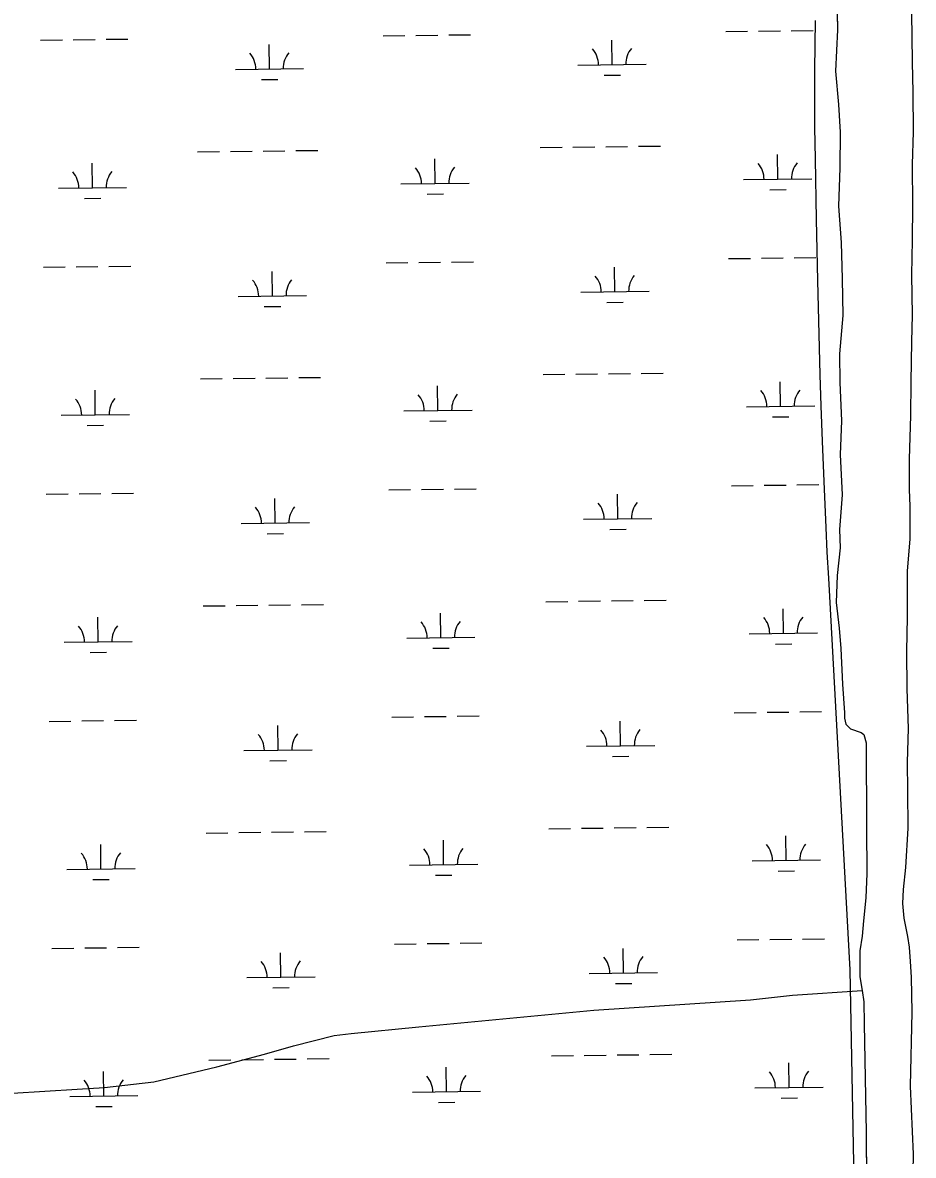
# Model space of a CAD drawing. Extents: x 3715084 to 3753216, y 488173 to 513963.
# Drawn here: x 3741616 to 3742921, y 506637 to 508296 of the extents above; entities that cross this region are included whole.
import ezdxf

# ---------------------------------------------------------------- set-up
doc = ezdxf.new("R2010")
doc.units = 0
for name, color, linetype in [('V-SITE-VEGE', 7, 'Continuous'), ('V-TOPO-SHOR', 7, 'Continuous'), ('V-WETL-SWMP', 7, 'Continuous')]:
    doc.layers.add(name, color=color, linetype=linetype)

msp = doc.modelspace()

# ---------------------------------------------------------------- linework, layer by layer
at = {"layer": 'V-SITE-VEGE'}
for p, q in [((3742776.9, 508299.3), (3742776.4, 508263.8)), ((3742776.4, 508263.8), (3742776.1, 508226)), ((3742776.1, 508226), (3742776, 508185.6)), ((3742776, 508185.6), (3742776.2, 508142.6)), ((3742776.2, 508142.6), (3742776.8, 508096.7)), ((3742776.8, 508096.7), (3742778.4, 508007.6)), ((3742778.4, 508007.6), (3742780.2, 507918.5)), ((3742780.2, 507918.5), (3742781.7, 507859.2)), ((3742781.7, 507859.2), (3742783.9, 507780)), ((3742783.9, 507780), (3742785.3, 507734.8)), ((3742785.3, 507734.8), (3742787.1, 507683.1)), ((3742787.1, 507683.1), (3742789.4, 507624)), ((3742789.4, 507624), (3742792.4, 507556.5)), ((3742792.4, 507556.5), (3742794.2, 507520.6)), ((3742794.2, 507520.6), (3742796.3, 507482.2)), ((3742796.3, 507482.2), (3742800.2, 507410.5)), ((3742800.2, 507410.5), (3742804.2, 507338.8)), ((3742804.2, 507338.8), (3742812.1, 507195.3)), ((3742812.1, 507195.3), (3742827.8, 506908.5)), ((3742827.8, 506908.5), (3742842.3, 506128.7))]:
    msp.add_line(p, q, dxfattribs=at)
at = {"layer": 'V-TOPO-SHOR'}
for points in [[(3742808.8, 508338.5), (3742809.8, 508285.5), (3742806.5, 508225), (3742811.3, 508176.5), (3742813.5, 508135.7), (3742813, 508083.7), (3742811.1, 508027.3), (3742815, 507974.3), (3742816.5, 507920.8), (3742817.4, 507867.3), (3742812.6, 507811.2), (3742812.9, 507769), (3742815.4, 507712.6), (3742813.8, 507663.5), (3742816.4, 507604.6), (3742812.4, 507553.5), (3742813.4, 507527), (3742809.2, 507486.1), (3742807.5, 507446.8), (3742812.1, 507409.1), (3742814.6, 507379.2), (3742817, 507327.2), (3742819.8, 507285), (3742820, 507277.4), (3742821.7, 507268.7), (3742828.6, 507261.5), (3742844.4, 507256.4), (3742848.2, 507253.3), (3742851.5, 507241.3), (3742852.2, 507116.5), (3742852.4, 507049.5), (3742851.1, 507014.1), (3742847.8, 506980.2), (3742845.8, 506958), (3742842.3, 506936.4), (3742842.2, 506915.2), (3742842.5, 506898.5)], [(3742917.5, 508341.3), (3742918.7, 508276), (3742918.9, 508238.2), (3742920.2, 508194.1), (3742920.7, 508136.1), (3742919.2, 508088.5), (3742919.3, 508027.6), (3742918.8, 507977.5), (3742918.2, 507926.5), (3742918.8, 507867.6), (3742918, 507829.2), (3742917.2, 507769.3), (3742916.6, 507720.7), (3742914.8, 507656.9), (3742914.7, 507612.2), (3742915.6, 507587.6), (3742915.5, 507539.5), (3742911.9, 507493.3), (3742911.6, 507459.4), (3742911.7, 507425.1), (3742910.7, 507375.5), (3742911.2, 507320), (3742913.2, 507262.1), (3742911.7, 507213), (3742912, 507170.7), (3742912.5, 507116.3), (3742909.1, 507058.3), (3742905.8, 507026.3), (3742904.7, 507005.7), (3742906.6, 506984.1), (3742912, 506957.2), (3742914.7, 506942), (3742916.1, 506920.9), (3742917.5, 506897.8)], [(3742842.5, 506898.5), (3742845.6, 506878.3), (3742848, 506861.5), (3742848.7, 506829.4), (3742851.5, 506670.4), (3742853, 506448.2), (3742854.5, 506334.8), (3742854.4, 506214.1), (3742857.5, 506137.4), (3742858.2, 506029.6), (3742858, 505881), (3742856.5, 505771.3), (3742856.7, 505736.9), (3742856.7, 505698.5), (3742858.8, 505572.8), (3742859.5, 505487.6), (3742857.7, 505344.6), (3742856.9, 505217.3), (3742857.2, 505171.8), (3742858.8, 505127.6), (3742861.6, 504954.9), (3742863.1, 504917.1)], [(3742917.5, 506897.8), (3742918.6, 506846.3), (3742916, 506737.9), (3742920.3, 506638.3), (3742917.9, 506507.8)], [(3741082.4, 506652.1), (3741342.2, 506697.4), (3741426.5, 506708.9), (3741553.1, 506724.9), (3741695.7, 506733.5), (3741735.9, 506736.1), (3741808.2, 506744.7), (3741900.7, 506766.4), (3741970.5, 506784.8), (3742012.7, 506797.1), (3742072.4, 506812.4), (3742097.4, 506815.2), (3742196.6, 506825.2), (3742452.5, 506849.4), (3742682.2, 506864.8), (3742743.9, 506871.4), (3742845.6, 506878.3)]]:
    msp.add_lwpolyline(points, dxfattribs=at)
at = {"layer": 'V-WETL-SWMP'}
for p, q in [((3742808.8, 508338.5), (3742809.8, 508285.5)), ((3741690.2, 508271.2), (3741722.2, 508271.6)), ((3741738.2, 508271.8), (3741770.2, 508272.2)), ((3742144.1, 508276.9), (3742176.1, 508277.3)), ((3742192.1, 508277.5), (3742224.1, 508277.9)), ((3742240.1, 508278.1), (3742272.1, 508278.5)), ((3742646, 508283.1), (3742678, 508283.5)), ((3742694, 508283.7), (3742726, 508284.1)), ((3742742, 508284.3), (3742774, 508284.7)), ((3742809.8, 508285.5), (3742806.5, 508225)), ((3741642.2, 508270.6), (3741674.2, 508271)), ((3741977.6, 508228.3), (3741977.2, 508264.3)), ((3742479.5, 508234.6), (3742479.1, 508270.6)), ((3741927.7, 508227.7), (3742027.6, 508229)), ((3742429.5, 508234), (3742529.5, 508235.2)), ((3742806.5, 508225), (3742811.3, 508176.5)), ((3741965.8, 508212.8), (3741989.8, 508213.1)), ((3742467.7, 508219), (3742491.7, 508219.3)), ((3742811.3, 508176.5), (3742813.5, 508135.7)), ((3742813.5, 508135.7), (3742813, 508083.7)), ((3741872.3, 508106.9), (3741904.3, 508107.3)), ((3741920.3, 508107.5), (3741952.3, 508107.9)), ((3741968.3, 508108.1), (3742000.3, 508108.5)), ((3742016.3, 508108.7), (3742048.3, 508109.1)), ((3742374.2, 508113.2), (3742406.2, 508113.6)), ((3742422.2, 508113.8), (3742454.2, 508114.2)), ((3742470.2, 508114.4), (3742502.2, 508114.8)), ((3742518.2, 508115), (3742550.2, 508115.4)), ((3741718.4, 508054.3), (3741717.9, 508090.3)), ((3742220.2, 508060.5), (3742219.8, 508096.5)), ((3742722.1, 508066.8), (3742721.7, 508102.8)), ((3742813, 508083.7), (3742811.1, 508027.3)), ((3742170.2, 508059.9), (3742270.2, 508061.2)), ((3742672.1, 508066.2), (3742772.1, 508067.4)), ((3741668.4, 508053.6), (3741768.4, 508054.9)), ((3741706.6, 508038.7), (3741730.6, 508039)), ((3742208.4, 508045), (3742232.4, 508045.3)), ((3742710.3, 508051.2), (3742734.3, 508051.5)), ((3742811.1, 508027.3), (3742815, 507974.3)), ((3742815, 507974.3), (3742816.5, 507920.8)), ((3741742.4, 507939.1), (3741774.4, 507939.5)), ((3742148.3, 507944.2), (3742180.3, 507944.6)), ((3742196.3, 507944.8), (3742228.3, 507945.2)), ((3742244.3, 507945.4), (3742276.3, 507945.8)), ((3742650.1, 507950.5), (3742682.1, 507950.9)), ((3742698.1, 507951.1), (3742730.1, 507951.5)), ((3742746.1, 507951.7), (3742778.1, 507952.1)), ((3741646.4, 507937.9), (3741678.4, 507938.3)), ((3741694.4, 507938.5), (3741726.4, 507938.9)), ((3741981.8, 507895.7), (3741981.4, 507931.7)), ((3742483.7, 507902), (3742483.2, 507938)), ((3742816.5, 507920.8), (3742817.4, 507867.3)), ((3741931.8, 507895.1), (3742031.8, 507896.3)), ((3742433.7, 507901.3), (3742533.7, 507902.6)), ((3741970, 507880.1), (3741994, 507880.4)), ((3742471.9, 507886.4), (3742495.9, 507886.7)), ((3742817.4, 507867.3), (3742812.6, 507811.2)), ((3742812.6, 507811.2), (3742812.9, 507769)), ((3741876.5, 507774.3), (3741908.5, 507774.7)), ((3741924.5, 507774.9), (3741956.5, 507775.3)), ((3741972.5, 507775.5), (3742004.5, 507775.9)), ((3742020.5, 507776.1), (3742052.5, 507776.5)), ((3742378.3, 507780.6), (3742410.3, 507781)), ((3742426.3, 507781.2), (3742458.3, 507781.6)), ((3742474.3, 507781.8), (3742506.3, 507782.2)), ((3742522.3, 507782.4), (3742554.3, 507782.8)), ((3741722.5, 507721.6), (3741722.1, 507757.6)), ((3742224.4, 507727.9), (3742223.9, 507763.9)), ((3742726.3, 507734.2), (3742725.8, 507770.2)), ((3742812.9, 507769), (3742815.4, 507712.6)), ((3742174.4, 507727.3), (3742274.4, 507728.5)), ((3742676.3, 507733.5), (3742776.3, 507734.8)), ((3741672.5, 507721), (3741772.5, 507722.3)), ((3742212.6, 507712.3), (3742236.6, 507712.6)), ((3742714.5, 507718.6), (3742738.5, 507718.9)), ((3742815.4, 507712.6), (3742813.8, 507663.5)), ((3741710.7, 507706), (3741734.7, 507706.3)), ((3742813.8, 507663.5), (3742816.4, 507604.6)), ((3742152.4, 507611.6), (3742184.4, 507612)), ((3742200.4, 507612.2), (3742232.4, 507612.6)), ((3742248.4, 507612.8), (3742280.4, 507613.2)), ((3742654.3, 507617.8), (3742686.3, 507618.2)), ((3742702.3, 507618.4), (3742734.3, 507618.8)), ((3742750.3, 507619), (3742782.3, 507619.4)), ((3741650.6, 507605.3), (3741682.6, 507605.7)), ((3741698.6, 507605.9), (3741730.6, 507606.3)), ((3741746.6, 507606.5), (3741778.6, 507606.9)), ((3741986, 507563), (3741985.5, 507599)), ((3742487.8, 507569.3), (3742487.4, 507605.3)), ((3742816.4, 507604.6), (3742812.4, 507553.5)), ((3741936, 507562.4), (3742036, 507563.7)), ((3742437.8, 507568.7), (3742537.8, 507569.9)), ((3741974.2, 507547.5), (3741998.2, 507547.8)), ((3742476, 507553.7), (3742500, 507554)), ((3742812.4, 507553.5), (3742813.4, 507527)), ((3742813.4, 507527), (3742809.2, 507486.1)), ((3742809.2, 507486.1), (3742807.5, 507446.8)), ((3741880.6, 507441.6), (3741912.6, 507442)), ((3741928.6, 507442.2), (3741960.6, 507442.6)), ((3741976.6, 507442.8), (3742008.6, 507443.2)), ((3742024.6, 507443.4), (3742056.6, 507443.8)), ((3742382.5, 507447.9), (3742414.5, 507448.3)), ((3742430.5, 507448.5), (3742462.5, 507448.9)), ((3742478.5, 507449.1), (3742510.5, 507449.5)), ((3742526.5, 507449.7), (3742558.5, 507450.1)), ((3742807.5, 507446.8), (3742812.1, 507409.1)), ((3742228.5, 507395.2), (3742228.1, 507431.2)), ((3742730.4, 507401.5), (3742730, 507437.5)), ((3741726.7, 507389), (3741726.2, 507425)), ((3742812.1, 507409.1), (3742814.6, 507379.2)), ((3742178.6, 507394.6), (3742278.5, 507395.9)), ((3742680.4, 507400.9), (3742780.4, 507402.1)), ((3741676.7, 507388.4), (3741776.7, 507389.6)), ((3742216.7, 507379.7), (3742240.7, 507380)), ((3742718.6, 507385.9), (3742742.6, 507386.2)), ((3742814.6, 507379.2), (3742817, 507327.2)), ((3741714.9, 507373.4), (3741738.9, 507373.7)), ((3742817, 507327.2), (3742819.8, 507285)), ((3742156.6, 507278.9), (3742188.6, 507279.3)), ((3742204.6, 507279.5), (3742236.6, 507279.9)), ((3742252.6, 507280.1), (3742284.6, 507280.5)), ((3742658.5, 507285.2), (3742690.5, 507285.6)), ((3742706.5, 507285.8), (3742738.5, 507286.2)), ((3742754.5, 507286.4), (3742786.4, 507286.8)), ((3742819.8, 507285), (3742820, 507277.4)), ((3742820, 507277.4), (3742821.7, 507268.7)), ((3741654.7, 507272.6), (3741686.7, 507273)), ((3741702.7, 507273.2), (3741734.7, 507273.6)), ((3741750.7, 507273.8), (3741782.7, 507274.2)), ((3741990.1, 507230.4), (3741989.7, 507266.4)), ((3742492, 507236.7), (3742491.5, 507272.7)), ((3742821.7, 507268.7), (3742828.6, 507261.5)), ((3742828.6, 507261.5), (3742844.4, 507256.4)), ((3742844.4, 507256.4), (3742848.2, 507253.3)), ((3742848.2, 507253.3), (3742851.5, 507241.3)), ((3741940.1, 507229.8), (3742040.1, 507231)), ((3742442, 507236), (3742542, 507237.3)), ((3742851.5, 507241.3), (3742852.2, 507116.5)), ((3741978.3, 507214.8), (3742002.3, 507215.1)), ((3742480.2, 507221.1), (3742504.2, 507221.4)), ((3741932.8, 507109.6), (3741964.8, 507110)), ((3741980.8, 507110.2), (3742012.8, 507110.6)), ((3742028.8, 507110.8), (3742060.8, 507111.2)), ((3742386.7, 507115.3), (3742418.6, 507115.7)), ((3742434.6, 507115.9), (3742466.6, 507116.3)), ((3742482.6, 507116.5), (3742514.6, 507116.9)), ((3742530.6, 507117.1), (3742562.6, 507117.5)), ((3742852.2, 507116.5), (3742852.4, 507049.5)), ((3741884.8, 507109), (3741916.8, 507109.4)), ((3742232.7, 507062.6), (3742232.3, 507098.6)), ((3742734.6, 507068.9), (3742734.1, 507104.9)), ((3741730.8, 507056.3), (3741730.4, 507092.3)), ((3742182.7, 507062), (3742282.7, 507063.2)), ((3742684.6, 507068.2), (3742784.6, 507069.5)), ((3741680.8, 507055.7), (3741780.8, 507057)), ((3742220.9, 507047), (3742244.9, 507047.3)), ((3742722.8, 507053.3), (3742746.8, 507053.6)), ((3742852.4, 507049.5), (3742851.1, 507014.1)), ((3741719, 507040.7), (3741743, 507041)), ((3742851.1, 507014.1), (3742847.8, 506980.2)), ((3742847.8, 506980.2), (3742845.8, 506958)), ((3742160.7, 506946.3), (3742192.7, 506946.7)), ((3742208.7, 506946.9), (3742240.7, 506947.3)), ((3742256.7, 506947.5), (3742288.7, 506947.9)), ((3742662.6, 506952.5), (3742694.6, 506952.9)), ((3742710.6, 506953.1), (3742742.6, 506953.5)), ((3742758.6, 506953.7), (3742790.6, 506954.1)), ((3742845.8, 506958), (3742842.3, 506936.4)), ((3741658.9, 506940), (3741690.9, 506940.4)), ((3741706.9, 506940.6), (3741738.9, 506941)), ((3741754.9, 506941.2), (3741786.9, 506941.6)), ((3741994.3, 506897.7), (3741993.8, 506933.7)), ((3742496.1, 506904), (3742495.7, 506940)), ((3742842.3, 506936.4), (3742842.2, 506915.2)), ((3742842.2, 506915.2), (3742842.5, 506898.5)), ((3741944.3, 506897.1), (3742044.3, 506898.4)), ((3742446.1, 506903.4), (3742546.1, 506904.6)), ((3742842.5, 506898.5), (3742845.6, 506878.3)), ((3741982.5, 506882.2), (3742006.5, 506882.5)), ((3742484.3, 506888.4), (3742508.3, 506888.7)), ((3742845.6, 506878.3), (3742848, 506861.5)), ((3742848, 506861.5), (3742848.7, 506829.4)), ((3742848.7, 506829.4), (3742851.5, 506670.4)), ((3741984.9, 506777.5), (3742016.9, 506777.9)), ((3742032.9, 506778.1), (3742064.9, 506778.5)), ((3742390.8, 506782.6), (3742422.8, 506783)), ((3742438.8, 506783.2), (3742470.8, 506783.6)), ((3742486.8, 506783.8), (3742518.8, 506784.2)), ((3742534.8, 506784.4), (3742566.8, 506784.8)), ((3741888.9, 506776.3), (3741920.9, 506776.7)), ((3741936.9, 506776.9), (3741968.9, 506777.3)), ((3742236.9, 506730), (3742236.4, 506765.9)), ((3742738.7, 506736.2), (3742738.3, 506772.2)), ((3741735, 506723.7), (3741734.5, 506759.7)), ((3742186.9, 506729.3), (3742286.9, 506730.6)), ((3742688.7, 506735.6), (3742788.7, 506736.8)), ((3741685, 506723.1), (3741785, 506724.3)), ((3742225.1, 506714.4), (3742249.1, 506714.7)), ((3742726.9, 506720.6), (3742750.9, 506720.9)), ((3741723.2, 506708.1), (3741747.2, 506708.4)), ((3742851.5, 506670.4), (3742853, 506448.2))]:
    msp.add_line(p, q, dxfattribs=at)
for centre, start, end in [((3742424.3, 508234.4), 359.9442, 41.4878), ((3742534.7, 508235.8), 139.9442, 181.4878), ((3741922.4, 508228.1), 359.9442, 41.4878), ((3742032.9, 508229.5), 139.9442, 181.4878), ((3742666.9, 508066.6), 359.9442, 41.4878), ((3742777.3, 508068), 139.9442, 181.4878), ((3741663.1, 508054.1), 359.9442, 41.4878), ((3741773.6, 508055.4), 139.9442, 181.4878), ((3742165, 508060.3), 359.9442, 41.4878), ((3742275.5, 508061.7), 139.9442, 181.4878), ((3742428.4, 507901.7), 359.9442, 41.4878), ((3742538.9, 507903.1), 139.9442, 181.4878), ((3741926.6, 507895.5), 359.9442, 41.4878), ((3742037, 507896.9), 139.9442, 181.4878), ((3742671, 507734), 359.9442, 41.4878), ((3742781.5, 507735.3), 139.9442, 181.4878), ((3741667.3, 507721.4), 359.9442, 41.4878), ((3741777.8, 507722.8), 139.9442, 181.4878), ((3742169.1, 507727.7), 359.9442, 41.4878), ((3742279.6, 507729.1), 139.9442, 181.4878), ((3742432.6, 507569.1), 359.9442, 41.4878), ((3742543.1, 507570.5), 139.9442, 181.4878), ((3741930.7, 507562.8), 359.9442, 41.4878), ((3742041.2, 507564.2), 139.9442, 181.4878), ((3742785.7, 507402.7), 139.9442, 181.4878), ((3741671.4, 507388.8), 359.9442, 41.4878), ((3741781.9, 507390.1), 139.9442, 181.4878), ((3742173.3, 507395), 359.9442, 41.4878), ((3742283.8, 507396.4), 139.9442, 181.4878), ((3742675.2, 507401.3), 359.9442, 41.4878), ((3742436.7, 507236.5), 359.9442, 41.4878), ((3742547.2, 507237.8), 139.9442, 181.4878), ((3741934.9, 507230.2), 359.9442, 41.4878), ((3742045.4, 507231.6), 139.9442, 181.4878), ((3741675.6, 507056.1), 359.9442, 41.4878), ((3741786.1, 507057.5), 139.9442, 181.4878), ((3742177.5, 507062.4), 359.9442, 41.4878), ((3742287.9, 507063.8), 139.9442, 181.4878), ((3742679.3, 507068.7), 359.9442, 41.4878), ((3742789.8, 507070), 139.9442, 181.4878), ((3742551.4, 506905.2), 139.9442, 181.4878), ((3741939, 506897.5), 359.9442, 41.4878), ((3742049.5, 506898.9), 139.9442, 181.4878), ((3742440.9, 506903.8), 359.9442, 41.4878), ((3741679.8, 506723.5), 359.9442, 41.4878), ((3741790.2, 506724.8), 139.9442, 181.4878), ((3742181.6, 506729.7), 359.9442, 41.4878), ((3742292.1, 506731.1), 139.9442, 181.4878), ((3742683.5, 506736), 359.9442, 41.4878), ((3742794, 506737.4), 139.9442, 181.4878)]:
    msp.add_arc(centre, 35.2, start, end, dxfattribs=at)

doc.saveas('drawing.dxf')
